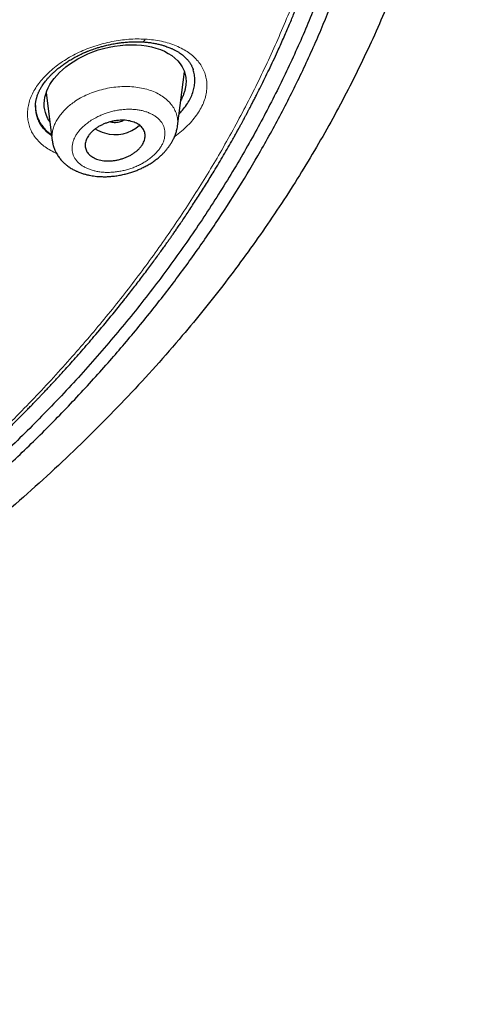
# Model space of a CAD drawing. Header units: millimetres. Extents: x 8 to 1023, y 12 to 832.
# Tile 773 of 968: x 685 to 698, y 735 to 765. Entities that reach past the tile are written whole.
import ezdxf

# ---------------------------------------------------------------- set-up
doc = ezdxf.new("R2010")
doc.units = ezdxf.units.MM

msp = doc.modelspace()

# ---------------------------------------------------------------- linework, layer by layer
at = {"color": 7, "linetype": 'Continuous', "lineweight": 30}
for p, q in [((689.647, 761.489), (689.854, 763.124)), ((685.703, 762.489), (685.884, 761.058)), ((685.381, 762.074), (685.38, 762.07)), ((685.888, 761.058), (685.886, 761.067))]:
    msp.add_line(p, q, dxfattribs=at)
at = {"color": 7, "linetype": 'Continuous', "lineweight": 30, "flags": 128}
msp.add_lwpolyline([(685.812, 761.63), (685.758, 761.712), (685.71, 761.81), (685.68, 761.896), (685.659, 761.983), (685.647, 762.073), (685.644, 762.166), (685.65, 762.26), (685.666, 762.356), (685.691, 762.454), (685.725, 762.55), (685.767, 762.646), (685.818, 762.74), (685.877, 762.833), (685.946, 762.926), (686.022, 763.015), (686.105, 763.102), (686.196, 763.187), (686.294, 763.269), (686.4, 763.348), (686.513, 763.425), (686.652, 763.509), (686.798, 763.587), (686.95, 763.658), (687.107, 763.722), (687.266, 763.778), (687.428, 763.825), (687.591, 763.864), (687.756, 763.895), (687.922, 763.918), (688.088, 763.932), (688.253, 763.937), (688.413, 763.934), (688.567, 763.923), (688.717, 763.903), (688.861, 763.874), (689, 763.836), (689.131, 763.791), (689.253, 763.738), (689.367, 763.677), (689.473, 763.608), (689.57, 763.531), (689.655, 763.449), (689.728, 763.362), (689.789, 763.269), (689.837, 763.171), (689.837, 763.171)], dxfattribs=at)
at = {"color": 8, "linetype": 'Continuous', "lineweight": 0}
msp.add_arc((688.569, 764.131), 0.111, 282.0525, 346.0938, dxfattribs=at)
at = {"color": 7, "linetype": 'Continuous', "lineweight": 30}
for centre, radius, start, end in [((687.715, 762.259), 1.008, 237.7506, 255.1017), ((687.775, 762.346), 1.108, 253.2449, 311.4592)]:
    msp.add_arc(centre, radius, start, end, dxfattribs=at)
for points, knots in [([(638.967, 820.409), (639.825, 820.401), (641.54, 820.386), (644.108, 820.26), (646.667, 820.06), (649.211, 819.78), (651.736, 819.422), (654.237, 818.985), (656.847, 818.443), (659.555, 817.781), (662.346, 816.982), (665.077, 816.082), (667.741, 815.083), (670.332, 813.99), (672.724, 812.86), (674.924, 811.713), (676.942, 810.562), (678.889, 809.349), (680.762, 808.076), (682.555, 806.746), (684.266, 805.361), (685.893, 803.924), (687.432, 802.438), (688.881, 800.905), (690.237, 799.329), (691.498, 797.713), (692.662, 796.059), (693.724, 794.369), (694.737, 792.553), (695.676, 790.607), (696.518, 788.53), (697.215, 786.425), (697.764, 784.298), (698.165, 782.153), (698.403, 780.1), (698.503, 778.144), (698.485, 776.289), (698.354, 774.437), (698.113, 772.591), (697.761, 770.754), (697.3, 768.929), (696.731, 767.121), (696.054, 765.331), (695.271, 763.565), (694.383, 761.824), (693.39, 760.113), (692.294, 758.435), (691.099, 756.793), (689.735, 755.101), (688.185, 753.369), (686.433, 751.611), (684.562, 749.919), (682.573, 748.298), (680.479, 746.747), (678.994, 745.78), (678.252, 745.296)], [0, 0, 0, 0, 0.017859, 0.035717, 0.053574, 0.07143, 0.089287, 0.107143, 0.125, 0.145832, 0.166666, 0.1875, 0.208333, 0.229166, 0.249999, 0.267856, 0.285713, 0.303571, 0.321429, 0.339287, 0.357144, 0.375001, 0.392858, 0.410715, 0.428572, 0.446429, 0.464286, 0.482143, 0.500002, 0.520835, 0.541668, 0.562501, 0.583334, 0.604167, 0.624999, 0.642856, 0.660713, 0.678571, 0.696428, 0.714286, 0.732144, 0.750003, 0.76786, 0.785718, 0.803575, 0.821433, 0.839289, 0.857146, 0.875003, 0.895835, 0.916668, 0.9375, 0.958333, 0.979167, 1, 1, 1, 1]), ([(638.967, 735.109), (639.574, 735.113), (640.787, 735.121), (642.603, 735.185), (644.413, 735.288), (646.217, 735.433), (648.014, 735.618), (649.801, 735.844), (651.525, 736.103), (653.184, 736.389), (654.78, 736.7), (656.361, 737.043), (657.927, 737.419), (659.479, 737.828), (661.066, 738.282), (662.683, 738.787), (664.324, 739.344), (665.935, 739.936), (667.518, 740.564), (669.071, 741.227), (670.597, 741.926), (672.053, 742.641), (673.438, 743.365), (674.752, 744.095), (676.034, 744.851), (677.285, 745.634), (678.505, 746.442), (679.727, 747.299), (680.947, 748.208), (682.157, 749.169), (683.325, 750.157), (684.449, 751.171), (685.531, 752.212), (686.571, 753.281), (687.54, 754.346), (688.44, 755.401), (689.269, 756.44), (690.054, 757.494), (690.796, 758.561), (691.493, 759.642), (692.165, 760.769), (692.807, 761.942), (693.414, 763.161), (693.967, 764.394), (694.467, 765.639), (694.913, 766.898), (695.307, 768.172), (695.637, 769.422), (695.907, 770.643), (696.122, 771.83), (696.289, 773.019), (696.407, 774.209), (696.478, 775.401), (696.501, 776.628), (696.472, 777.89), (696.385, 779.185), (696.241, 780.478), (696.04, 781.77), (695.783, 783.061), (695.469, 784.349), (695.11, 785.595), (694.712, 786.795), (694.282, 787.948), (693.806, 789.089), (693.286, 790.218), (692.721, 791.335), (692.12, 792.423), (691.486, 793.483), (690.822, 794.514), (690.118, 795.532), (689.373, 796.538), (688.589, 797.53), (687.765, 798.51), (686.903, 799.473), (685.994, 800.432), (685.038, 801.383), (684.031, 802.327), (682.988, 803.248), (681.91, 804.146), (680.795, 805.023), (679.662, 805.863), (678.514, 806.667), (677.353, 807.437), (676.161, 808.184), (674.939, 808.909), (673.685, 809.611), (672.401, 810.29), (671.091, 810.944), (669.74, 811.58), (668.351, 812.195), (666.92, 812.79), (665.466, 813.354), (663.991, 813.887), (662.494, 814.39), (661.001, 814.854), (659.513, 815.28), (658.034, 815.671), (656.538, 816.032), (655.027, 816.364), (653.499, 816.666), (651.955, 816.939), (650.399, 817.182), (648.812, 817.398), (647.198, 817.584), (645.557, 817.739), (643.913, 817.86), (642.267, 817.945), (640.618, 817.999), (639.517, 818.006), (638.967, 818.009)], [0, 0, 0, 0, 0.010081, 0.020137, 0.030179, 0.040216, 0.050257, 0.060311, 0.070335, 0.079491, 0.088633, 0.097767, 0.1069, 0.116039, 0.125192, 0.135253, 0.145282, 0.155288, 0.16528, 0.175267, 0.185259, 0.195301, 0.204496, 0.213673, 0.222839, 0.232002, 0.241168, 0.250345, 0.260322, 0.270285, 0.280246, 0.290212, 0.300194, 0.310203, 0.320293, 0.329526, 0.338727, 0.347904, 0.357065, 0.366218, 0.375372, 0.385323, 0.395264, 0.405207, 0.415162, 0.425139, 0.435149, 0.445226, 0.454443, 0.463632, 0.472801, 0.481959, 0.491116, 0.500279, 0.510233, 0.520184, 0.530144, 0.540125, 0.550137, 0.560192, 0.570258, 0.579448, 0.588609, 0.59775, 0.60688, 0.616007, 0.625139, 0.633867, 0.642594, 0.651329, 0.660077, 0.668845, 0.677642, 0.686473, 0.695244, 0.704395, 0.713529, 0.722653, 0.731774, 0.740899, 0.750037, 0.758756, 0.767483, 0.776222, 0.78498, 0.793764, 0.802579, 0.811433, 0.820208, 0.829363, 0.838502, 0.847632, 0.856762, 0.865897, 0.875044, 0.883755, 0.89247, 0.901196, 0.909939, 0.918704, 0.927499, 0.936329, 0.945126, 0.954305, 0.963462, 0.972602, 0.981734, 0.990864, 1, 1, 1, 1]), ([(696.002, 776.466), (695.995, 775.965), (695.98, 774.963), (695.861, 773.463), (695.671, 771.966), (695.403, 770.472), (695.058, 768.982), (694.646, 767.529), (694.173, 766.115), (693.644, 764.745), (693.05, 763.39), (692.39, 762.05), (691.653, 760.704), (690.836, 759.354), (689.936, 758.003), (688.967, 756.676), (687.929, 755.373), (686.822, 754.093), (685.671, 752.865), (684.485, 751.69), (683.268, 750.57), (681.999, 749.481), (680.677, 748.423), (679.281, 747.382), (677.809, 746.359), (676.259, 745.359), (674.655, 744.399), (672.996, 743.477), (671.286, 742.597), (669.568, 741.779), (667.85, 741.022), (666.138, 740.324), (664.394, 739.67), (662.62, 739.06), (660.784, 738.485), (658.885, 737.946), (656.924, 737.45), (654.934, 737.004), (652.914, 736.61), (650.868, 736.267), (648.844, 735.984), (646.851, 735.757), (644.895, 735.584), (642.936, 735.461), (640.975, 735.386), (638.968, 735.36), (636.917, 735.386), (634.827, 735.468), (632.743, 735.605), (630.664, 735.798), (628.594, 736.046), (626.578, 736.343), (624.621, 736.682), (622.727, 737.062), (620.857, 737.487), (619.01, 737.958), (617.144, 738.486), (615.264, 739.075), (613.374, 739.728), (611.522, 740.43), (609.706, 741.18), (607.926, 741.979), (606.219, 742.809), (604.589, 743.665), (603.037, 744.539), (601.531, 745.45), (600.073, 746.396), (598.63, 747.399), (597.207, 748.46), (595.812, 749.581), (594.477, 750.737), (593.201, 751.928), (591.982, 753.155), (590.846, 754.392), (589.791, 755.634), (588.819, 756.873), (587.909, 758.133), (587.061, 759.414), (586.26, 760.742), (585.51, 762.116), (584.818, 763.533), (584.199, 764.965), (583.654, 766.413), (583.181, 767.878), (582.788, 769.332), (582.473, 770.771), (582.232, 772.188), (582.061, 773.609), (581.954, 775.036), (581.941, 775.989), (581.934, 776.466)], [0, 0, 0, 0, 0.011647, 0.023279, 0.034914, 0.046569, 0.058262, 0.069997, 0.081033, 0.092045, 0.103046, 0.114051, 0.125075, 0.136674, 0.148268, 0.159874, 0.171507, 0.183184, 0.194903, 0.205931, 0.216944, 0.227954, 0.238974, 0.250018, 0.2616, 0.2732, 0.284834, 0.296518, 0.308264, 0.319998, 0.330999, 0.341975, 0.352941, 0.363907, 0.374886, 0.386463, 0.398058, 0.409684, 0.421356, 0.433089, 0.444843, 0.455871, 0.466863, 0.477832, 0.488791, 0.499751, 0.51144, 0.523115, 0.53479, 0.54648, 0.558201, 0.569925, 0.580927, 0.591892, 0.602833, 0.61376, 0.624687, 0.6364, 0.648087, 0.659761, 0.671439, 0.683135, 0.694871, 0.705904, 0.716895, 0.727858, 0.738804, 0.749746, 0.761426, 0.773081, 0.784724, 0.796373, 0.808043, 0.819784, 0.830839, 0.841857, 0.852852, 0.863839, 0.87483, 0.886496, 0.898127, 0.909738, 0.921348, 0.932974, 0.944696, 0.955762, 0.96681, 0.977856, 0.988914, 1, 1, 1, 1]), ([(582.445, 775.805), (582.445, 775.791), (582.446, 775.76), (582.447, 775.709), (582.449, 775.649), (582.451, 775.581), (582.454, 775.505), (582.457, 775.421), (582.461, 775.331), (582.465, 775.232), (582.47, 775.126), (582.481, 774.907), (582.5, 774.597), (582.529, 774.201), (582.56, 773.843), (582.593, 773.506), (582.628, 773.19), (582.665, 772.876), (582.711, 772.525), (582.768, 772.132), (582.837, 771.695), (582.904, 771.311), (582.965, 770.984), (583.017, 770.718), (583.07, 770.459), (583.122, 770.215), (583.173, 769.987), (583.221, 769.774), (583.26, 769.611), (583.288, 769.493), (583.306, 769.42), (583.323, 769.353), (583.337, 769.294), (583.35, 769.246), (583.359, 769.209), (583.366, 769.182), (583.372, 769.159), (583.378, 769.131), (583.387, 769.096), (583.398, 769.054), (583.41, 769.007), (583.428, 768.941), (583.451, 768.852), (583.482, 768.737), (583.516, 768.613), (583.553, 768.478), (583.594, 768.333), (583.638, 768.177), (583.686, 768.014), (583.735, 767.849), (583.784, 767.687), (583.847, 767.486), (583.922, 767.248), (584.011, 766.978), (584.098, 766.72), (584.182, 766.477), (584.265, 766.245), (584.347, 766.019), (584.43, 765.796), (584.513, 765.577), (584.597, 765.362), (584.681, 765.149), (584.766, 764.938), (584.855, 764.724), (584.947, 764.504), (585.046, 764.275), (585.151, 764.035), (585.248, 763.818), (585.336, 763.627), (585.412, 763.461), (585.492, 763.292), (585.572, 763.123), (585.654, 762.954), (585.734, 762.791), (585.812, 762.634), (585.886, 762.487), (585.955, 762.351), (586.02, 762.225), (586.076, 762.116), (586.123, 762.027), (586.16, 761.957), (586.191, 761.898), (586.22, 761.843), (586.252, 761.784), (586.292, 761.708), (586.342, 761.618), (586.399, 761.511), (586.463, 761.395), (586.533, 761.269), (586.609, 761.134), (586.69, 760.991), (586.777, 760.838), (586.871, 760.677), (587.008, 760.442), (587.188, 760.142), (587.409, 759.783), (587.629, 759.435), (587.821, 759.138), (587.984, 758.889), (588.12, 758.687), (588.252, 758.491), (588.381, 758.303), (588.506, 758.125), (588.624, 757.956), (588.737, 757.798), (588.845, 757.648), (588.946, 757.509), (589.042, 757.378), (589.137, 757.25), (589.234, 757.12), (589.337, 756.983), (589.452, 756.831), (589.581, 756.663), (589.725, 756.478), (589.878, 756.283), (590.04, 756.08), (590.266, 755.8), (590.557, 755.446), (590.835, 755.119), (591.036, 754.886), (591.156, 754.747), (591.277, 754.609), (591.4, 754.47), (591.524, 754.331), (591.649, 754.193), (591.765, 754.066), (591.87, 753.951), (591.962, 753.851), (592.045, 753.762), (592.112, 753.69), (592.164, 753.634), (592.204, 753.592), (592.239, 753.554), (592.272, 753.52), (592.3, 753.49), (592.322, 753.467), (592.339, 753.449), (592.357, 753.43), (592.378, 753.408), (592.405, 753.379), (592.44, 753.343), (592.483, 753.298), (592.534, 753.245), (592.592, 753.184), (592.655, 753.12), (592.72, 753.053), (592.785, 752.985), (592.852, 752.918), (592.977, 752.79), (593.165, 752.601), (593.418, 752.35), (593.681, 752.094), (593.968, 751.819), (594.277, 751.527), (594.605, 751.224), (594.934, 750.926), (595.263, 750.634), (595.591, 750.348), (595.881, 750.099), (596.129, 749.89), (596.331, 749.722), (596.524, 749.563), (596.706, 749.414), (596.867, 749.284), (597.008, 749.171), (597.13, 749.074), (597.25, 748.978), (597.374, 748.881), (597.508, 748.776), (597.652, 748.664), (597.808, 748.544), (597.975, 748.417), (598.153, 748.282), (598.342, 748.141), (598.538, 747.995), (598.739, 747.847), (598.94, 747.701), (599.22, 747.499), (599.579, 747.245), (600.015, 746.943), (600.448, 746.649), (600.879, 746.363), (601.31, 746.083), (601.742, 745.808), (602.163, 745.545), (602.575, 745.293), (602.98, 745.049), (603.395, 744.804), (603.824, 744.556), (604.265, 744.306), (604.63, 744.103), (604.91, 743.95), (605.099, 743.847), (605.28, 743.75), (605.452, 743.658), (605.614, 743.573), (605.766, 743.493), (605.908, 743.418), (606.018, 743.361), (606.097, 743.321), (606.146, 743.296), (606.187, 743.275), (606.219, 743.258), (606.245, 743.244), (606.269, 743.232), (606.296, 743.218), (606.334, 743.199), (606.385, 743.173), (606.45, 743.14), (606.523, 743.103), (606.6, 743.064), (606.717, 743.005), (606.876, 742.925), (607.083, 742.823), (607.304, 742.715), (607.539, 742.6), (607.787, 742.482), (608.042, 742.36), (608.3, 742.239), (608.556, 742.121), (608.862, 741.98), (609.217, 741.82), (609.617, 741.643), (610.008, 741.473), (610.39, 741.31), (610.766, 741.152), (611.14, 740.998), (611.62, 740.804), (612.207, 740.572), (612.904, 740.306), (613.624, 740.041), (614.365, 739.777), (615.129, 739.515), (615.898, 739.262), (616.673, 739.017), (617.494, 738.768), (618.362, 738.517), (619.278, 738.265), (620.2, 738.025), (621.127, 737.797), (622.059, 737.58), (622.997, 737.374), (623.913, 737.186), (624.807, 737.014), (625.678, 736.856), (626.552, 736.709), (627.428, 736.572), (628.306, 736.445), (629.187, 736.328), (630.071, 736.221), (630.957, 736.124), (631.845, 736.037), (632.734, 735.96), (633.626, 735.894), (634.502, 735.839), (635.362, 735.794), (636.206, 735.76), (637.052, 735.735), (637.899, 735.719), (638.792, 735.711), (639.729, 735.714), (640.71, 735.73), (641.688, 735.758), (642.665, 735.798), (643.641, 735.851), (644.614, 735.915), (645.559, 735.99), (646.476, 736.074), (647.363, 736.165), (648.248, 736.266), (649.13, 736.378), (650.01, 736.499), (650.887, 736.63), (651.762, 736.772), (652.635, 736.923), (653.504, 737.085), (654.37, 737.257), (655.233, 737.438), (656.074, 737.625), (656.896, 737.818), (657.697, 738.016), (658.494, 738.223), (659.287, 738.438), (660.116, 738.673), (660.981, 738.931), (661.879, 739.211), (662.77, 739.503), (663.654, 739.806), (664.53, 740.12), (665.398, 740.445), (666.12, 740.726), (666.7, 740.96), (667.143, 741.142), (667.588, 741.328), (668.034, 741.52), (668.482, 741.716), (668.917, 741.91), (669.34, 742.103), (669.753, 742.295), (670.072, 742.446), (670.296, 742.553), (670.422, 742.614), (670.548, 742.675), (670.676, 742.737), (670.803, 742.8), (670.931, 742.863), (671.055, 742.924), (671.178, 742.986), (671.297, 743.046), (671.41, 743.103), (671.509, 743.153), (671.593, 743.195), (671.663, 743.231), (671.716, 743.258), (671.758, 743.28), (671.794, 743.299), (671.835, 743.32), (671.884, 743.345), (671.941, 743.375), (672.014, 743.412), (672.102, 743.458), (672.207, 743.513), (672.322, 743.574), (672.442, 743.637), (672.603, 743.723), (672.805, 743.831), (673.079, 743.98), (673.387, 744.149), (673.729, 744.34), (674.075, 744.537), (674.42, 744.735), (674.759, 744.934), (675.112, 745.144), (675.478, 745.365), (675.854, 745.596), (676.221, 745.826), (676.583, 746.057), (676.944, 746.291), (677.308, 746.531), (677.675, 746.777), (678.047, 747.031), (678.36, 747.25), (678.612, 747.427), (678.798, 747.56), (678.973, 747.686), (679.139, 747.806), (679.295, 747.92), (679.441, 748.028), (679.577, 748.129), (679.7, 748.221), (679.811, 748.305), (679.915, 748.384), (680.023, 748.466), (680.137, 748.553), (680.258, 748.646), (680.386, 748.745), (680.529, 748.857), (680.688, 748.981), (680.862, 749.12), (681.045, 749.266), (681.232, 749.418), (681.42, 749.571), (681.688, 749.792), (682.03, 750.08), (682.41, 750.406), (682.745, 750.7), (683.041, 750.964), (683.336, 751.231), (683.633, 751.505), (683.935, 751.789), (684.176, 752.02), (684.355, 752.194), (684.472, 752.308), (684.59, 752.424), (684.708, 752.542), (684.825, 752.658), (684.938, 752.772), (685.046, 752.882), (685.149, 752.986), (685.246, 753.085), (685.332, 753.175), (685.409, 753.255), (685.47, 753.319), (685.517, 753.367), (685.551, 753.403), (685.58, 753.433), (685.606, 753.461), (685.634, 753.491), (685.668, 753.526), (685.708, 753.569), (685.755, 753.619), (685.823, 753.691), (685.911, 753.786), (686.019, 753.902), (686.13, 754.023), (686.261, 754.167), (686.414, 754.336), (686.589, 754.532), (686.77, 754.738), (686.954, 754.95), (687.232, 755.274), (687.595, 755.709), (687.935, 756.13), (688.169, 756.427), (688.303, 756.598), (688.435, 756.77), (688.565, 756.94), (688.692, 757.108), (688.814, 757.272), (688.931, 757.431), (689.041, 757.581), (689.143, 757.723), (689.237, 757.855), (689.319, 757.97), (689.39, 758.07), (689.453, 758.16), (689.517, 758.252), (689.586, 758.351), (689.658, 758.457), (689.741, 758.578), (689.834, 758.715), (689.937, 758.87), (690.046, 759.035), (690.16, 759.21), (690.318, 759.454), (690.515, 759.764), (690.767, 760.174), (691.033, 760.62), (691.239, 760.978), (691.37, 761.211), (691.43, 761.318), (691.487, 761.421), (691.539, 761.516), (691.585, 761.6), (691.624, 761.673), (691.656, 761.731), (691.68, 761.776), (691.698, 761.81), (691.712, 761.836), (691.722, 761.856), (691.731, 761.873), (691.741, 761.892), (691.755, 761.918), (691.772, 761.95), (691.792, 761.987), (691.821, 762.042), (691.861, 762.12), (691.914, 762.221), (691.971, 762.333), (692.05, 762.488), (692.151, 762.687), (692.272, 762.933), (692.396, 763.19), (692.523, 763.459), (692.637, 763.706), (692.738, 763.928), (692.824, 764.122), (692.909, 764.315), (692.989, 764.502), (693.063, 764.678), (693.134, 764.848), (693.201, 765.011), (693.263, 765.166), (693.32, 765.309), (693.369, 765.433), (693.41, 765.538), (693.445, 765.63), (693.481, 765.724), (693.522, 765.831), (693.568, 765.954), (693.619, 766.094), (693.674, 766.245), (693.732, 766.407), (693.792, 766.58), (693.852, 766.754), (693.911, 766.928), (693.968, 767.099), (694.024, 767.271), (694.079, 767.441), (694.131, 767.607), (694.181, 767.77), (694.241, 767.971), (694.31, 768.207), (694.387, 768.476), (694.443, 768.68), (694.48, 768.82), (694.5, 768.897), (694.519, 768.966), (694.534, 769.027), (694.548, 769.079), (694.559, 769.122), (694.568, 769.158), (694.576, 769.19), (694.585, 769.225), (694.596, 769.269), (694.61, 769.323), (694.625, 769.386), (694.643, 769.459), (694.664, 769.543), (694.686, 769.637), (694.71, 769.74), (694.737, 769.854), (694.774, 770.015), (694.819, 770.219), (694.876, 770.49), (694.936, 770.784), (694.997, 771.101), (695.053, 771.412), (695.105, 771.717), (695.154, 772.019), (695.204, 772.356), (695.256, 772.734), (695.308, 773.156), (695.354, 773.588), (695.395, 774.028), (695.429, 774.472), (695.451, 774.796), (695.459, 774.972), (695.46, 774.998)], [0, 0, 0, 0, 0.000308, 0.00069, 0.001145, 0.001674, 0.002276, 0.00292, 0.003632, 0.004411, 0.005257, 0.006152, 0.009626, 0.012651, 0.015604, 0.018178, 0.020695, 0.02317, 0.025678, 0.029092, 0.032585, 0.036159, 0.038302, 0.040463, 0.042551, 0.044541, 0.046341, 0.048052, 0.049674, 0.050287, 0.050886, 0.051446, 0.051921, 0.05231, 0.052613, 0.052804, 0.052961, 0.053179, 0.053464, 0.053812, 0.054194, 0.054604, 0.05543, 0.056351, 0.057369, 0.058452, 0.059626, 0.060891, 0.062239, 0.063584, 0.064902, 0.066193, 0.068489, 0.070695, 0.07281, 0.074779, 0.076663, 0.078501, 0.080325, 0.082135, 0.0839, 0.08565, 0.087387, 0.08913, 0.090952, 0.092859, 0.09485, 0.096926, 0.098274, 0.099656, 0.101071, 0.102516, 0.103918, 0.105323, 0.106643, 0.107879, 0.109031, 0.110099, 0.111082, 0.111784, 0.112377, 0.112857, 0.113276, 0.11378, 0.114377, 0.115197, 0.116102, 0.117093, 0.118169, 0.119332, 0.120556, 0.121864, 0.123254, 0.124726, 0.127926, 0.131043, 0.134078, 0.13703, 0.138843, 0.140623, 0.142364, 0.14403, 0.145612, 0.147112, 0.148529, 0.149862, 0.151113, 0.15228, 0.153387, 0.154557, 0.155794, 0.157098, 0.15869, 0.160373, 0.162145, 0.164008, 0.165957, 0.169858, 0.173805, 0.175097, 0.176394, 0.177695, 0.179001, 0.180312, 0.181628, 0.182918, 0.183956, 0.184904, 0.185762, 0.186531, 0.186966, 0.187365, 0.18773, 0.18806, 0.188352, 0.188581, 0.188733, 0.18889, 0.189107, 0.189383, 0.189718, 0.190161, 0.190677, 0.191267, 0.191909, 0.192557, 0.193211, 0.193869, 0.194531, 0.196938, 0.199405, 0.201934, 0.204523, 0.207615, 0.210672, 0.213694, 0.216683, 0.219637, 0.222551, 0.224419, 0.226191, 0.227867, 0.229446, 0.23093, 0.232027, 0.233066, 0.234053, 0.235094, 0.236222, 0.237439, 0.238744, 0.240137, 0.241618, 0.243188, 0.244814, 0.246468, 0.248106, 0.249729, 0.253273, 0.256743, 0.260138, 0.263484, 0.26681, 0.270115, 0.2734, 0.276392, 0.279395, 0.28247, 0.285617, 0.288837, 0.292128, 0.293531, 0.294898, 0.296193, 0.297416, 0.298566, 0.299645, 0.300653, 0.301588, 0.301976, 0.302323, 0.302612, 0.302842, 0.303015, 0.303155, 0.303344, 0.303584, 0.303961, 0.304422, 0.304945, 0.305488, 0.306049, 0.307393, 0.30883, 0.310362, 0.311986, 0.313704, 0.315477, 0.317252, 0.318998, 0.320714, 0.323489, 0.326185, 0.328803, 0.331343, 0.333818, 0.336286, 0.338754, 0.343278, 0.347803, 0.352328, 0.357176, 0.362024, 0.366874, 0.371725, 0.376579, 0.382198, 0.387818, 0.393438, 0.399057, 0.404677, 0.410297, 0.415916, 0.421067, 0.426217, 0.431363, 0.436505, 0.441643, 0.44678, 0.451918, 0.457057, 0.462198, 0.467338, 0.472478, 0.477619, 0.482467, 0.487317, 0.49217, 0.49703, 0.501898, 0.507534, 0.513158, 0.518775, 0.524387, 0.529996, 0.535605, 0.541214, 0.546354, 0.551494, 0.556634, 0.561772, 0.566907, 0.572047, 0.577191, 0.582339, 0.587488, 0.592639, 0.59779, 0.602941, 0.607798, 0.612655, 0.617512, 0.622369, 0.627226, 0.632845, 0.638459, 0.64407, 0.64968, 0.65529, 0.660898, 0.666508, 0.669406, 0.67233, 0.675279, 0.678255, 0.681257, 0.684301, 0.68705, 0.689866, 0.69275, 0.693613, 0.694482, 0.695357, 0.696238, 0.697125, 0.698018, 0.698897, 0.699709, 0.7006, 0.701391, 0.702082, 0.702673, 0.703163, 0.703553, 0.703797, 0.704045, 0.704323, 0.704664, 0.705071, 0.705543, 0.706196, 0.706944, 0.707779, 0.708635, 0.709499, 0.711221, 0.712975, 0.715398, 0.717879, 0.720418, 0.722964, 0.725469, 0.727931, 0.730829, 0.733666, 0.736441, 0.73918, 0.741976, 0.744786, 0.747659, 0.750595, 0.753592, 0.755153, 0.756652, 0.758075, 0.759422, 0.760694, 0.76189, 0.763011, 0.764057, 0.764932, 0.765771, 0.766663, 0.767617, 0.768632, 0.769708, 0.770846, 0.77225, 0.773737, 0.775308, 0.776945, 0.778574, 0.780189, 0.783939, 0.787607, 0.790333, 0.793014, 0.795703, 0.798467, 0.801307, 0.804223, 0.805343, 0.806474, 0.807615, 0.808768, 0.809931, 0.811049, 0.812089, 0.813144, 0.814106, 0.814973, 0.815747, 0.816426, 0.816815, 0.81716, 0.817451, 0.81769, 0.817966, 0.818306, 0.818714, 0.819191, 0.819737, 0.820807, 0.821917, 0.823067, 0.824256, 0.826025, 0.827874, 0.829805, 0.831814, 0.833841, 0.838883, 0.843888, 0.845453, 0.847015, 0.848572, 0.850125, 0.851625, 0.853136, 0.854564, 0.85591, 0.857172, 0.858352, 0.85945, 0.860254, 0.861023, 0.86184, 0.862717, 0.863654, 0.86465, 0.865925, 0.867287, 0.868734, 0.870268, 0.871888, 0.875148, 0.878391, 0.882556, 0.886693, 0.887618, 0.888542, 0.889446, 0.89026, 0.890977, 0.891598, 0.892122, 0.892465, 0.892749, 0.892973, 0.893137, 0.893255, 0.893404, 0.893628, 0.893917, 0.894227, 0.894552, 0.895334, 0.896195, 0.897134, 0.898152, 0.900125, 0.902192, 0.904352, 0.906606, 0.908953, 0.91054, 0.912168, 0.913799, 0.915348, 0.916812, 0.91819, 0.919568, 0.920848, 0.92203, 0.923114, 0.923897, 0.924625, 0.925385, 0.926208, 0.927268, 0.928417, 0.929652, 0.930976, 0.932387, 0.933885, 0.93524, 0.936655, 0.938067, 0.939448, 0.940799, 0.942118, 0.943407, 0.945689, 0.947868, 0.949944, 0.950626, 0.951255, 0.951815, 0.952306, 0.952726, 0.953077, 0.953358, 0.953576, 0.953864, 0.954213, 0.954643, 0.955153, 0.955745, 0.956418, 0.957172, 0.958007, 0.958924, 0.959918, 0.961895, 0.963844, 0.966437, 0.968978, 0.971468, 0.973907, 0.976298, 0.978703, 0.981989, 0.985351, 0.988789, 0.992305, 0.995867, 0.999377, 1, 1, 1, 1]), ([(685.379, 762.063), (685.379, 762.078), (685.379, 762.104), (685.381, 762.146), (685.386, 762.189), (685.392, 762.23), (685.399, 762.27), (685.408, 762.308), (685.418, 762.346), (685.43, 762.386), (685.444, 762.428), (685.46, 762.469), (685.475, 762.505), (685.491, 762.539), (685.508, 762.574), (685.529, 762.614), (685.555, 762.658), (685.585, 762.707), (685.621, 762.76), (685.663, 762.817), (685.71, 762.877), (685.756, 762.93), (685.795, 762.973), (685.825, 763.005), (685.853, 763.034), (685.882, 763.062), (685.915, 763.093), (685.95, 763.126), (685.99, 763.162), (686.049, 763.212), (686.13, 763.278), (686.236, 763.356), (686.349, 763.432), (686.449, 763.494), (686.533, 763.542), (686.598, 763.577), (686.663, 763.611), (686.726, 763.642), (686.782, 763.668), (686.828, 763.689), (686.863, 763.704), (686.889, 763.715), (686.907, 763.723), (686.925, 763.73), (686.95, 763.74), (686.987, 763.755), (687.039, 763.774), (687.106, 763.799), (687.189, 763.827), (687.287, 763.858), (687.4, 763.89), (687.529, 763.922), (687.673, 763.953), (687.82, 763.98), (687.968, 764), (688.114, 764.016), (688.268, 764.025), (688.429, 764.029), (688.537, 764.025), (688.592, 764.022)], [0, 0, 0, 0, 0.019037, 0.035772, 0.050297, 0.063949, 0.07732, 0.090413, 0.103259, 0.115931, 0.132573, 0.147802, 0.159951, 0.170562, 0.182634, 0.196249, 0.211421, 0.228104, 0.246161, 0.265597, 0.286423, 0.307512, 0.320744, 0.331487, 0.340818, 0.350946, 0.361935, 0.373787, 0.386503, 0.400084, 0.429459, 0.459791, 0.490731, 0.52226, 0.538241, 0.554364, 0.570626, 0.586326, 0.599618, 0.610419, 0.618724, 0.624526, 0.628049, 0.631476, 0.636946, 0.644877, 0.656883, 0.67208, 0.69048, 0.712095, 0.736935, 0.765006, 0.796309, 0.830827, 0.860737, 0.892655, 0.92654, 0.962342, 1, 1, 1, 1]), ([(688.592, 764.022), (688.639, 764.019), (688.734, 764.013), (688.87, 763.994), (688.998, 763.972), (689.113, 763.945), (689.212, 763.917), (689.293, 763.891), (689.358, 763.868), (689.41, 763.847), (689.456, 763.828), (689.493, 763.811), (689.524, 763.796), (689.553, 763.781), (689.589, 763.763), (689.639, 763.735), (689.7, 763.698), (689.764, 763.653), (689.82, 763.61), (689.868, 763.567), (689.91, 763.527), (689.942, 763.492), (689.967, 763.463), (689.987, 763.437), (690.007, 763.409), (690.029, 763.377), (690.051, 763.34), (690.072, 763.301), (690.089, 763.263), (690.103, 763.23), (690.112, 763.204), (690.116, 763.191), (690.118, 763.185)], [0, 0, 0, 0, 0.059598, 0.119478, 0.178675, 0.232654, 0.280821, 0.323175, 0.354285, 0.382129, 0.407129, 0.429294, 0.444725, 0.460615, 0.481782, 0.508371, 0.555056, 0.599987, 0.642629, 0.682263, 0.718253, 0.752263, 0.775119, 0.797649, 0.819981, 0.845748, 0.876263, 0.903583, 0.93213, 0.957744, 0.980325, 1, 1, 1, 1]), ([(689.693, 761.855), (689.728, 761.892), (689.812, 761.98), (689.921, 762.125), (690.019, 762.289), (690.094, 762.455), (690.144, 762.621), (690.169, 762.787), (690.168, 762.95), (690.151, 763.083), (690.125, 763.159), (690.116, 763.185)], [0, 0, 0, 0, 0.088448, 0.20875, 0.329309, 0.450276, 0.570684, 0.691908, 0.815293, 0.93777, 1, 1, 1, 1]), ([(689.837, 763.171), (689.848, 763.143), (689.869, 763.087), (689.89, 762.998), (689.902, 762.907), (689.905, 762.814), (689.898, 762.72), (689.882, 762.624), (689.857, 762.528), (689.823, 762.431), (689.786, 762.346), (689.757, 762.294), (689.746, 762.273)], [0, 0, 0, 0, 0.102642, 0.20591, 0.310285, 0.413717, 0.516858, 0.620167, 0.725735, 0.829791, 0.93281, 1, 1, 1, 1]), ([(685.38, 762.115), (685.38, 762.102), (685.377, 762.038), (685.392, 761.927), (685.428, 761.782), (685.487, 761.646), (685.566, 761.517), (685.665, 761.398), (685.764, 761.304), (685.836, 761.254), (685.862, 761.236)], [0, 0, 0, 0, 0.036732, 0.18524, 0.331992, 0.478352, 0.625697, 0.771577, 0.917679, 1, 1, 1, 1]), ([(687.573, 760.446), (687.541, 760.446), (687.478, 760.447), (687.385, 760.458), (687.297, 760.476), (687.214, 760.502), (687.139, 760.535), (687.072, 760.574), (687.014, 760.618), (686.965, 760.668), (686.927, 760.722), (686.898, 760.779), (686.88, 760.841), (686.873, 760.904), (686.877, 760.97), (686.891, 761.037), (686.916, 761.104), (686.951, 761.171), (686.997, 761.237), (687.053, 761.302), (687.119, 761.363), (687.193, 761.422), (687.276, 761.476), (687.366, 761.524), (687.461, 761.567), (687.561, 761.603), (687.664, 761.631), (687.768, 761.652), (687.872, 761.665), (687.975, 761.67), (688.074, 761.667), (688.169, 761.655), (688.259, 761.636), (688.341, 761.61), (688.416, 761.577), (688.482, 761.538), (688.54, 761.493), (688.587, 761.443), (688.625, 761.389), (688.653, 761.331), (688.67, 761.269), (688.676, 761.206), (688.672, 761.14), (688.657, 761.073), (688.631, 761.006), (688.595, 760.939), (688.549, 760.873), (688.492, 760.808), (688.426, 760.747), (688.351, 760.689), (688.267, 760.635), (688.178, 760.587), (688.082, 760.545), (687.983, 760.51), (687.88, 760.482), (687.777, 760.462), (687.674, 760.449), (687.607, 760.447), (687.573, 760.446)], [0, 0, 0, 0, 0.017712, 0.035424, 0.053587, 0.071804, 0.089966, 0.107641, 0.125369, 0.143042, 0.160324, 0.177658, 0.194938, 0.212077, 0.229269, 0.246406, 0.263718, 0.281087, 0.298399, 0.316143, 0.333948, 0.351694, 0.369946, 0.388261, 0.406515, 0.425109, 0.443766, 0.462362, 0.480971, 0.49964, 0.51825, 0.536553, 0.554913, 0.573216, 0.591042, 0.608921, 0.626746, 0.644129, 0.661563, 0.678943, 0.696092, 0.713293, 0.73044, 0.747663, 0.764943, 0.782166, 0.799758, 0.817409, 0.835003, 0.853104, 0.871269, 0.889373, 0.907797, 0.926283, 0.944709, 0.963119, 0.981588, 1, 1, 1, 1]), ([(687.633, 761.622), (687.658, 761.617), (687.708, 761.605), (687.787, 761.602), (687.865, 761.609), (687.94, 761.628), (687.993, 761.648), (688.017, 761.664), (688.022, 761.667)], [0, 0, 0, 0, 0.190056, 0.380185, 0.570314, 0.76037, 0.950426, 1, 1, 1, 1]), ([(685.884, 761.067), (685.887, 761.044), (685.894, 761.002), (685.906, 760.947), (685.917, 760.907), (685.928, 760.871), (685.944, 760.823), (685.969, 760.762), (686.001, 760.694), (686.037, 760.632), (686.073, 760.576), (686.12, 760.512), (686.18, 760.443), (686.255, 760.369), (686.335, 760.302), (686.429, 760.236), (686.509, 760.189), (686.57, 760.158), (686.608, 760.141), (686.646, 760.124), (686.691, 760.105), (686.741, 760.087), (686.79, 760.07), (686.837, 760.056), (686.881, 760.043), (686.924, 760.032), (686.965, 760.023), (687.018, 760.012), (687.086, 759.999), (687.173, 759.987), (687.274, 759.977), (687.387, 759.972), (687.511, 759.971), (687.647, 759.979), (687.79, 759.994), (687.936, 760.018), (688.075, 760.05), (688.208, 760.087), (688.333, 760.128), (688.45, 760.173), (688.564, 760.222), (688.678, 760.279), (688.796, 760.345), (688.91, 760.417), (689.016, 760.493), (689.105, 760.567), (689.184, 760.639), (689.254, 760.711), (689.32, 760.786), (689.382, 760.865), (689.438, 760.946), (689.486, 761.025), (689.519, 761.088), (689.539, 761.13), (689.549, 761.151), (689.557, 761.171), (689.566, 761.192), (689.577, 761.219), (689.59, 761.256), (689.605, 761.302), (689.621, 761.358), (689.637, 761.424), (689.644, 761.471), (689.647, 761.496)], [0, 0, 0, 0, 0.01473, 0.026809, 0.036244, 0.043287, 0.052673, 0.068449, 0.086493, 0.101888, 0.115677, 0.129534, 0.154166, 0.174887, 0.19771, 0.221764, 0.247482, 0.256631, 0.264578, 0.273076, 0.283157, 0.294777, 0.3058, 0.314924, 0.324647, 0.333381, 0.341703, 0.350478, 0.365674, 0.383147, 0.402882, 0.424867, 0.449056, 0.473524, 0.501867, 0.529138, 0.555348, 0.580506, 0.604617, 0.627687, 0.649883, 0.673288, 0.69857, 0.725783, 0.749991, 0.773415, 0.793625, 0.813107, 0.833101, 0.854268, 0.874634, 0.893764, 0.912864, 0.91817, 0.923054, 0.927515, 0.931831, 0.937894, 0.946065, 0.956355, 0.968771, 0.983319, 1, 1, 1, 1])]:
    msp.add_open_spline(points, degree=3, knots=knots, dxfattribs=at)
at = {"color": 8, "linetype": 'Continuous', "lineweight": 0}
for points, knots in [([(582.659, 776.332), (582.666, 775.834), (582.681, 774.839), (582.8, 773.349), (582.99, 771.862), (583.259, 770.378), (583.603, 768.901), (584.012, 767.464), (584.48, 766.072), (585.002, 764.724), (585.588, 763.391), (586.238, 762.074), (586.964, 760.748), (587.769, 759.418), (588.659, 758.085), (589.618, 756.774), (590.648, 755.485), (591.745, 754.219), (592.883, 753.006), (594.054, 751.849), (595.251, 750.746), (596.5, 749.675), (597.799, 748.636), (599.175, 747.61), (600.63, 746.6), (602.166, 745.609), (603.754, 744.658), (605.395, 743.747), (607.082, 742.879), (608.776, 742.073), (610.466, 741.329), (612.153, 740.644), (613.872, 740), (615.622, 739.399), (617.438, 738.83), (619.319, 738.297), (621.263, 737.804), (623.235, 737.363), (625.233, 736.974), (627.253, 736.637), (629.249, 736.358), (631.212, 736.136), (633.14, 735.967), (635.074, 735.846), (637.012, 735.773), (638.993, 735.748), (641.014, 735.774), (643.07, 735.855), (645.12, 735.991), (647.165, 736.181), (649.206, 736.425), (651.198, 736.718), (653.137, 737.055), (655.016, 737.431), (656.871, 737.854), (658.702, 738.321), (660.546, 738.845), (662.397, 739.426), (664.251, 740.067), (666.069, 740.756), (667.851, 741.492), (669.602, 742.278), (671.285, 743.096), (672.898, 743.942), (674.436, 744.808), (675.927, 745.709), (677.371, 746.646), (678.797, 747.638), (680.201, 748.685), (681.575, 749.79), (682.892, 750.931), (684.151, 752.106), (685.354, 753.318), (686.476, 754.539), (687.516, 755.764), (688.475, 756.985), (689.373, 758.227), (690.209, 759.489), (691.001, 760.799), (691.743, 762.157), (692.429, 763.563), (693.043, 764.985), (693.584, 766.425), (694.053, 767.881), (694.44, 769.321), (694.75, 770.74), (694.986, 772.134), (695.154, 773.53), (695.258, 774.93), (695.271, 775.865), (695.278, 776.332)], [0, 0, 0, 0, 0.0117137, 0.0234149, 0.0351216, 0.0468522, 0.0586247, 0.070364, 0.0813631, 0.0923367, 0.1032992, 0.1142649, 0.1252481, 0.1368316, 0.148424, 0.1600419, 0.1717018, 0.1834199, 0.1951477, 0.206154, 0.2171342, 0.2281014, 0.2390684, 0.2500482, 0.2616874, 0.2733323, 0.2849979, 0.2966994, 0.3084517, 0.3201468, 0.3311024, 0.3420458, 0.3529893, 0.3639449, 0.3749251, 0.3865672, 0.398212, 0.409874, 0.4215681, 0.4333088, 0.4450345, 0.4560332, 0.4670091, 0.4779743, 0.4889413, 0.4999221, 0.5115701, 0.5232038, 0.5348379, 0.5464871, 0.5581659, 0.5699121, 0.5809668, 0.5919838, 0.6029753, 0.6139537, 0.6249313, 0.6365724, 0.6481884, 0.6597941, 0.6714039, 0.6830322, 0.6947667, 0.7058318, 0.7168559, 0.7278515, 0.7388313, 0.7498078, 0.7614587, 0.7730925, 0.7847248, 0.7963708, 0.8080459, 0.8197857, 0.8308292, 0.8418316, 0.8528066, 0.8637681, 0.8747299, 0.8864319, 0.8981149, 0.9097963, 0.9214933, 0.9332235, 0.9449736, 0.9560095, 0.967015, 0.9780052, 0.9889952, 1, 1, 1, 1]), ([(686.014, 760.674), (685.986, 760.686), (685.893, 760.726), (685.754, 760.808), (685.598, 760.918), (685.465, 761.041), (685.353, 761.176), (685.264, 761.32), (685.198, 761.474), (685.156, 761.637), (685.138, 761.807), (685.144, 761.981), (685.174, 762.158), (685.23, 762.334), (685.31, 762.509), (685.414, 762.682), (685.541, 762.852), (685.69, 763.017), (685.859, 763.176), (686.045, 763.326), (686.247, 763.466), (686.462, 763.594), (686.689, 763.71), (686.925, 763.812), (687.169, 763.9), (687.42, 763.973), (687.676, 764.031), (687.932, 764.075), (688.185, 764.101), (688.434, 764.113), (688.595, 764.107), (688.676, 764.104)], [0, 0, 0, 0, 0.015482, 0.051383, 0.086644, 0.12158, 0.156512, 0.191632, 0.226558, 0.26162, 0.297144, 0.332997, 0.368145, 0.402931, 0.437707, 0.472742, 0.507623, 0.542701, 0.578319, 0.61374, 0.648769, 0.683734, 0.718967, 0.75387, 0.788729, 0.823864, 0.859588, 0.894966, 0.929964, 0.964877, 1, 1, 1, 1]), ([(688.676, 764.104), (688.761, 764.098), (688.929, 764.085), (689.169, 764.042), (689.397, 763.982), (689.61, 763.904), (689.807, 763.811), (689.982, 763.703), (690.135, 763.58), (690.266, 763.444), (690.372, 763.295), (690.452, 763.136), (690.506, 762.966), (690.531, 762.788), (690.531, 762.604), (690.502, 762.418), (690.445, 762.231), (690.361, 762.044), (690.25, 761.86), (690.114, 761.681), (689.952, 761.506), (689.769, 761.339), (689.631, 761.235), (689.562, 761.183)], [0, 0, 0, 0, 0.047643, 0.095022, 0.142606, 0.19086, 0.238962, 0.286388, 0.333608, 0.381099, 0.428587, 0.475784, 0.523207, 0.571364, 0.619734, 0.667206, 0.714313, 0.761597, 0.808992, 0.856171, 0.90367, 0.952012, 1, 1, 1, 1]), ([(687.185, 762.532), (687.265, 762.557), (687.424, 762.606), (687.67, 762.653), (687.916, 762.68), (688.158, 762.684), (688.394, 762.666), (688.619, 762.627), (688.829, 762.568), (689.022, 762.49), (689.195, 762.393), (689.342, 762.278), (689.463, 762.147), (689.557, 762.003), (689.622, 761.849), (689.653, 761.687), (689.66, 761.566), (689.646, 761.5), (689.644, 761.49)], [0, 0, 0, 0, 0.066476, 0.1328269, 0.1989711, 0.2649495, 0.3308542, 0.3966919, 0.4624115, 0.5279573, 0.5933346, 0.6589489, 0.7249143, 0.7910555, 0.8571445, 0.922974, 0.9884502, 1, 1, 1, 1]), ([(685.886, 761.067), (685.883, 761.086), (685.874, 761.146), (685.879, 761.25), (685.9, 761.379), (685.942, 761.508), (686.002, 761.637), (686.079, 761.763), (686.172, 761.886), (686.28, 762.003), (686.402, 762.114), (686.552, 762.228), (686.735, 762.341), (686.952, 762.448), (687.108, 762.504), (687.185, 762.532)], [0, 0, 0, 0, 0.03372, 0.107581, 0.181735, 0.256327, 0.331243, 0.406304, 0.481302, 0.556029, 0.630312, 0.704075, 0.80241, 0.901086, 1, 1, 1, 1]), ([(685.38, 762.07), (685.38, 762.058), (685.377, 761.995), (685.393, 761.886), (685.428, 761.743), (685.487, 761.608), (685.566, 761.482), (685.667, 761.366), (685.767, 761.275), (685.839, 761.227), (685.865, 761.21)], [0, 0, 0, 0, 0.034616, 0.181723, 0.328996, 0.476317, 0.623629, 0.770884, 0.918168, 1, 1, 1, 1]), ([(687.44, 761.857), (687.397, 761.84), (687.312, 761.806), (687.203, 761.752), (687.112, 761.701), (687.037, 761.654), (686.953, 761.596), (686.863, 761.525), (686.772, 761.441), (686.693, 761.354), (686.625, 761.264), (686.57, 761.172), (686.527, 761.079), (686.498, 760.984), (686.483, 760.89), (686.481, 760.797), (686.492, 760.707), (686.517, 760.622), (686.554, 760.541), (686.605, 760.465), (686.667, 760.395), (686.743, 760.331), (686.829, 760.274), (686.924, 760.224), (687.028, 760.183), (687.139, 760.149), (687.257, 760.124), (687.38, 760.108), (687.508, 760.1), (687.641, 760.102), (687.776, 760.113), (687.913, 760.133), (688.049, 760.16), (688.183, 760.197), (688.314, 760.241), (688.441, 760.294), (688.563, 760.353), (688.679, 760.421), (688.788, 760.495), (688.889, 760.574), (688.979, 760.658), (689.06, 760.745), (689.128, 760.836), (689.183, 760.928), (689.225, 761.021), (689.254, 761.116), (689.269, 761.21), (689.271, 761.303), (689.259, 761.393), (689.235, 761.478), (689.197, 761.559), (689.147, 761.635), (689.084, 761.705), (689.009, 761.768), (688.923, 761.825), (688.827, 761.875), (688.724, 761.917), (688.613, 761.95), (688.495, 761.975), (688.372, 761.992), (688.244, 761.999), (688.112, 761.997), (687.977, 761.986), (687.841, 761.967), (687.705, 761.939), (687.57, 761.903), (687.483, 761.872), (687.44, 761.857)], [0, 0, 0, 0, 0.015504, 0.031233, 0.041612, 0.052002, 0.062447, 0.078406, 0.094034, 0.109487, 0.124929, 0.140463, 0.15594, 0.171533, 0.187409, 0.203199, 0.218783, 0.234316, 0.249951, 0.265375, 0.280831, 0.296479, 0.31247, 0.328053, 0.343733, 0.359464, 0.374964, 0.390561, 0.406086, 0.421682, 0.43749, 0.453352, 0.468987, 0.484536, 0.500146, 0.51571, 0.531207, 0.546796, 0.562634, 0.578227, 0.593859, 0.609619, 0.625087, 0.640582, 0.656042, 0.67164, 0.687543, 0.703361, 0.718951, 0.734467, 0.750063, 0.765552, 0.781029, 0.796648, 0.812562, 0.828295, 0.843864, 0.85941, 0.875069, 0.890575, 0.906057, 0.921661, 0.937529, 0.953118, 0.968746, 0.984478, 1, 1, 1, 1])]:
    msp.add_open_spline(points, degree=3, knots=knots, dxfattribs=at)

doc.saveas('drawing.dxf')
